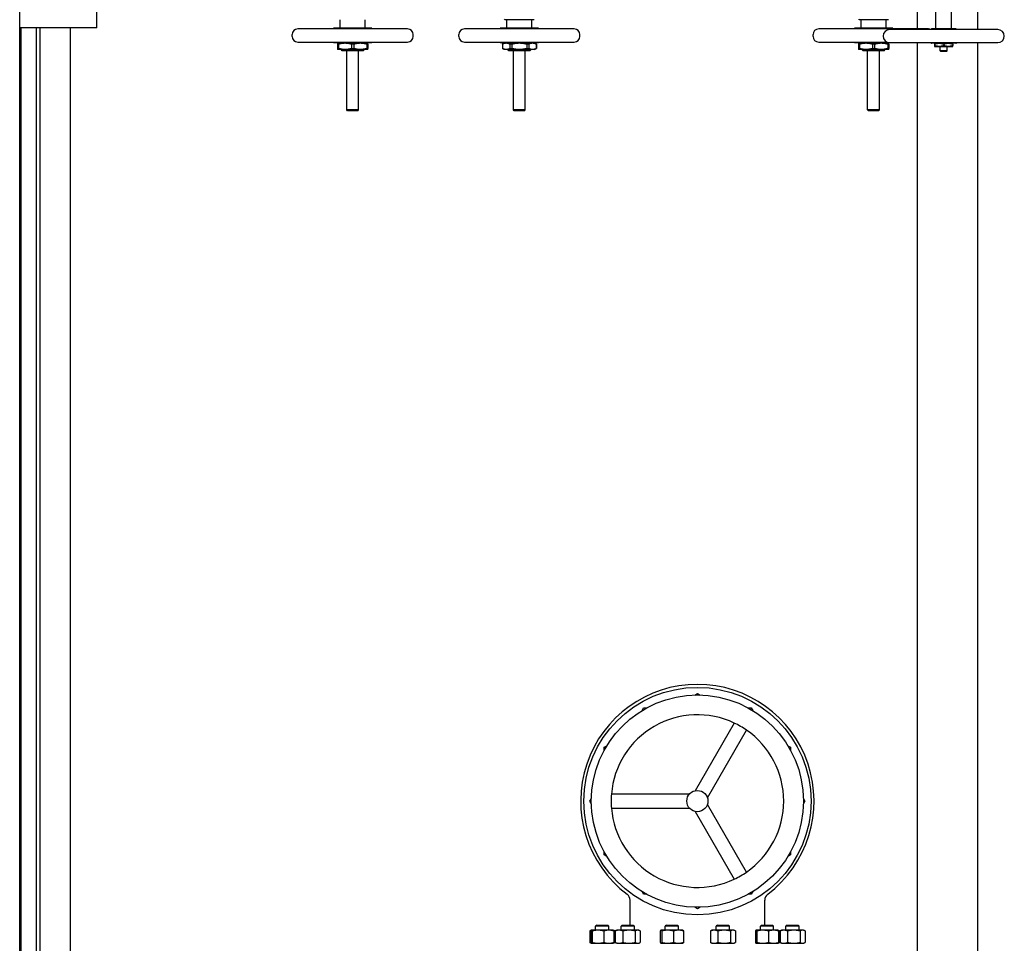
# Model space of a CAD drawing. Header units: inches. Extents: x 24 to 1128, y -69 to 748.
# Tile 601 of 656: x 566 to 631, y 609 to 670. Entities that reach past the tile are written whole.
import ezdxf

# ---------------------------------------------------------------- set-up
doc = ezdxf.new("R2010")
doc.units = ezdxf.units.IN
doc.header["$LTSCALE"] = 32
doc.header["$MEASUREMENT"] = 0
doc.layers.add('Visible (ANSI)', color=7, linetype='Continuous', lineweight=30)

msp = doc.modelspace()

# ---------------------------------------------------------------- linework, layer by layer
at = {"layer": 'Visible (ANSI)'}
for p, q in [((629.28063, 669.56522), (629.28063, 672.67077)), ((625.28063, 672.34403), (625.28063, 669.6016)), ((566.05563, 557.01853), (566.05563, 671.56853)), ((571.15563, 669.66853), (571.15563, 671.58853)), ((626.52382, 669.60459), (626.52382, 671.80633)), ((627.54744, 669.60459), (627.54744, 671.80633)), ((587.20386, 669.66066), (587.20386, 670.21184)), ((588.8574, 669.66066), (588.8574, 670.21184)), ((598.07763, 670.21184), (598.04638, 670.24309)), ((599.98363, 670.21184), (598.07763, 670.21184)), ((598.20386, 669.66066), (598.20386, 670.21184)), ((599.8574, 669.66066), (599.8574, 670.21184)), ((599.98363, 670.21184), (600.01488, 670.24309)), ((621.45763, 670.21184), (621.42638, 670.24309)), ((623.36363, 670.21184), (621.45763, 670.21184)), ((621.58386, 669.66066), (621.58386, 670.21184)), ((623.2374, 669.66066), (623.2374, 670.21184)), ((623.36363, 670.21184), (623.39488, 670.24309)), ((571.15563, 669.66853), (566.05563, 669.66853)), ((566.07563, 669.66853), (566.07563, 558.91853)), ((566.15563, 558.91853), (566.15563, 669.66853)), ((567.15563, 558.91853), (567.15563, 669.66853)), ((567.40563, 558.91853), (567.40563, 669.66853)), ((569.40563, 558.91853), (569.40563, 669.66853)), ((591.65662, 669.6016), (584.40465, 669.6016)), ((589.29048, 669.66066), (586.77079, 669.66066)), ((586.77079, 669.6016), (586.77079, 669.66066)), ((589.29048, 669.6016), (589.29048, 669.66066)), ((602.65662, 669.6016), (595.40465, 669.6016)), ((600.29048, 669.66066), (597.77079, 669.66066)), ((597.77079, 669.6016), (597.77079, 669.66066)), ((600.29048, 669.6016), (600.29048, 669.66066)), ((626.03662, 669.6016), (618.78465, 669.6016)), ((623.67048, 669.66066), (621.15079, 669.66066)), ((621.15079, 669.6016), (621.15079, 669.66066)), ((630.60256, 669.56522), (623.4687, 669.56522)), ((623.67048, 669.6016), (623.67048, 669.66066)), ((627.84371, 669.60459), (626.22756, 669.60459)), ((584.03063, 669.10947), (584.03063, 669.22758)), ((584.40465, 668.73546), (591.65662, 668.73546)), ((586.77079, 668.6764), (586.77079, 668.73546)), ((589.29048, 668.6764), (586.77079, 668.6764)), ((589.29048, 668.6764), (589.29048, 668.73546)), ((592.03063, 669.10947), (592.03063, 669.22758)), ((595.03063, 669.10947), (595.03063, 669.22758)), ((595.40465, 668.73546), (602.65662, 668.73546)), ((597.77079, 668.6764), (597.77079, 668.73546)), ((600.29048, 668.6764), (597.77079, 668.6764)), ((598.0267, 668.6764), (597.90859, 668.60821)), ((600.03457, 668.6764), (600.15268, 668.60821)), ((600.29048, 668.6764), (600.29048, 668.73546)), ((603.03063, 669.10947), (603.03063, 669.22758)), ((618.41063, 669.10947), (618.41063, 669.22758)), ((618.78465, 668.73546), (623.29497, 668.73546)), ((621.15079, 668.6764), (621.15079, 668.73546)), ((623.67048, 668.6764), (621.15079, 668.6764)), ((623.4687, 668.69908), (630.60256, 668.69908)), ((623.67048, 668.6764), (623.67048, 668.69908)), ((625.28063, 668.69908), (625.28063, 557.66853)), ((627.84371, 668.65971), (626.22756, 668.65971)), ((629.28063, 557.66853), (629.28063, 668.69908)), ((587.0267, 668.60821), (587.0267, 668.31152)), ((587.0947, 668.60821), (587.0267, 668.60821)), ((587.0267, 668.31152), (587.0947, 668.31152)), ((587.52866, 668.24333), (587.0267, 668.24333)), ((587.0947, 668.60821), (587.0947, 668.31152)), ((587.2826, 668.22709), (587.2826, 668.24333)), ((588.77866, 668.22709), (587.2826, 668.22709)), ((587.3451, 668.16459), (587.2826, 668.22709)), ((588.71616, 668.16459), (587.3451, 668.16459)), ((588.5326, 668.24333), (587.52866, 668.24333)), ((587.63693, 664.27103), (587.63693, 668.16459)), ((587.96263, 668.60821), (587.96263, 668.31152)), ((588.09864, 668.60821), (587.96263, 668.60821)), ((587.96263, 668.31152), (588.09864, 668.31152)), ((588.09864, 668.60821), (588.09864, 668.31152)), ((588.42433, 664.27103), (588.42433, 668.16459)), ((589.03457, 668.24333), (588.5326, 668.24333)), ((588.71616, 668.16459), (588.77866, 668.22709)), ((588.77866, 668.22709), (588.77866, 668.24333)), ((588.96657, 668.60821), (588.96657, 668.31152)), ((589.03457, 668.60821), (588.96657, 668.60821)), ((588.96657, 668.31152), (589.03457, 668.31152)), ((589.03457, 668.60821), (589.03457, 668.31152)), ((597.91065, 668.60821), (597.90859, 668.60821)), ((597.90859, 668.60821), (597.90859, 668.31152)), ((597.90859, 668.31152), (597.91065, 668.31152)), ((598.0267, 668.24333), (597.90859, 668.31152)), ((597.91065, 668.60821), (597.91065, 668.31152)), ((598.1612, 668.24333), (598.0267, 668.24333)), ((599.03063, 668.24333), (598.1612, 668.24333)), ((598.2826, 668.22709), (598.2826, 668.24333)), ((599.77866, 668.22709), (598.2826, 668.22709)), ((598.3451, 668.16459), (598.2826, 668.22709)), ((599.71616, 668.16459), (598.3451, 668.16459)), ((598.52953, 668.60821), (598.41175, 668.60821)), ((598.41175, 668.60821), (598.41175, 668.31152)), ((598.41175, 668.31152), (598.52953, 668.31152)), ((598.52953, 668.60821), (598.52953, 668.31152)), ((598.63693, 664.27103), (598.63693, 668.16459)), ((599.90007, 668.24333), (599.03063, 668.24333)), ((599.42433, 664.27103), (599.42433, 668.16459)), ((599.53173, 668.60821), (599.53173, 668.31152)), ((599.64952, 668.60821), (599.53173, 668.60821)), ((599.53173, 668.31152), (599.64952, 668.31152)), ((599.64952, 668.60821), (599.64952, 668.31152)), ((599.71616, 668.16459), (599.77866, 668.22709)), ((599.77866, 668.22709), (599.77866, 668.24333)), ((600.03457, 668.24333), (599.90007, 668.24333)), ((600.03457, 668.24333), (600.15268, 668.31152)), ((600.15062, 668.60821), (600.15062, 668.31152)), ((600.15268, 668.60821), (600.15062, 668.60821)), ((600.15062, 668.31152), (600.15268, 668.31152)), ((600.15268, 668.60821), (600.15268, 668.31152)), ((621.4067, 668.60821), (621.4067, 668.31152)), ((621.4747, 668.60821), (621.4067, 668.60821)), ((621.4067, 668.31152), (621.4747, 668.31152)), ((621.90866, 668.24333), (621.4067, 668.24333)), ((621.4747, 668.60821), (621.4747, 668.31152)), ((621.6626, 668.22709), (621.6626, 668.24333)), ((623.15866, 668.22709), (621.6626, 668.22709)), ((621.7251, 668.16459), (621.6626, 668.22709)), ((623.09616, 668.16459), (621.7251, 668.16459)), ((622.9126, 668.24333), (621.90866, 668.24333)), ((622.01693, 664.27103), (622.01693, 668.16459)), ((622.34263, 668.60821), (622.34263, 668.31152)), ((622.47864, 668.60821), (622.34263, 668.60821)), ((622.34263, 668.31152), (622.47864, 668.31152)), ((622.47864, 668.60821), (622.47864, 668.31152)), ((622.80433, 664.27103), (622.80433, 668.16459)), ((623.41457, 668.24333), (622.9126, 668.24333)), ((623.09616, 668.16459), (623.15866, 668.22709)), ((623.15866, 668.22709), (623.15866, 668.24333)), ((623.34657, 668.60821), (623.34657, 668.31152)), ((623.41457, 668.60821), (623.34657, 668.60821)), ((623.34657, 668.31152), (623.41457, 668.31152)), ((623.41457, 668.60821), (623.41457, 668.31152)), ((626.43913, 668.60643), (626.43913, 668.49999)), ((626.43913, 668.44671), (626.73738, 668.44671)), ((626.73738, 668.44671), (627.33388, 668.44671)), ((626.79941, 668.15079), (626.79941, 668.44671)), ((627.27185, 668.15079), (626.79941, 668.15079)), ((626.84168, 668.10853), (626.79941, 668.15079)), ((627.22959, 668.10853), (626.84168, 668.10853)), ((627.03563, 668.60643), (627.03563, 668.49999)), ((627.22959, 668.10853), (627.27185, 668.15079)), ((627.27185, 668.15079), (627.27185, 668.44671)), ((627.33388, 668.44671), (627.63213, 668.44671)), ((627.63213, 668.60643), (627.63213, 668.49999)), ((588.42433, 664.27103), (587.63693, 664.27103)), ((587.69943, 664.20853), (587.63693, 664.27103)), ((588.36183, 664.20853), (587.69943, 664.20853)), ((588.36183, 664.20853), (588.42433, 664.27103)), ((599.42433, 664.27103), (598.63693, 664.27103)), ((598.69943, 664.20853), (598.63693, 664.27103)), ((599.36183, 664.20853), (598.69943, 664.20853)), ((599.36183, 664.20853), (599.42433, 664.27103)), ((622.80433, 664.27103), (622.01693, 664.27103)), ((622.07943, 664.20853), (622.01693, 664.27103)), ((622.74183, 664.20853), (622.07943, 664.20853)), ((622.74183, 664.20853), (622.80433, 664.27103)), ((610.60355, 625.66629), (610.78063, 625.76853)), ((610.78063, 625.76853), (610.95772, 625.66629)), ((607.12839, 624.64022), (607.23063, 624.81731)), ((607.23063, 624.81731), (607.43511, 624.81731)), ((614.12615, 624.81731), (614.33063, 624.81731)), ((614.33063, 624.81731), (614.43287, 624.64022)), ((613.2138, 623.81623), (610.63736, 619.35371)), ((611.44565, 618.88704), (614.02209, 623.34957)), ((604.63185, 622.21853), (604.80894, 622.32077)), ((604.63185, 622.01405), (604.63185, 622.21853)), ((616.75233, 622.32077), (616.92941, 622.21853)), ((616.92941, 622.21853), (616.92941, 622.01405)), ((603.68063, 618.66853), (603.78287, 618.84562)), ((603.78287, 618.49144), (603.68063, 618.66853)), ((610.25888, 619.1352), (605.10601, 619.1352)), ((617.77839, 618.84562), (617.88063, 618.66853)), ((617.88063, 618.66853), (617.77839, 618.49144)), ((605.10601, 618.20186), (610.25888, 618.20186)), ((610.63736, 617.98335), (613.2138, 613.52083)), ((614.02209, 613.98749), (611.44565, 618.45002)), ((604.63185, 615.11853), (604.63185, 615.32301)), ((604.80894, 615.01629), (604.63185, 615.11853)), ((616.92941, 615.11853), (616.75233, 615.01629)), ((616.92941, 615.32301), (616.92941, 615.11853)), ((606.34063, 610.48353), (606.34063, 612.12358)), ((607.23063, 612.51975), (607.12839, 612.69683)), ((607.43511, 612.51975), (607.23063, 612.51975)), ((614.33063, 612.51975), (614.12615, 612.51975)), ((614.43287, 612.69683), (614.33063, 612.51975)), ((615.22063, 610.48353), (615.22063, 612.12358)), ((610.78063, 611.56853), (610.60355, 611.67077)), ((610.95772, 611.67077), (610.78063, 611.56853)), ((604.13753, 610.48353), (604.06461, 610.41061)), ((604.93961, 610.41061), (604.06461, 610.41061)), ((604.06461, 610.15253), (604.06461, 610.41061)), ((604.13753, 610.48353), (604.8667, 610.48353)), ((604.8667, 610.48353), (604.93961, 610.41061)), ((604.93961, 610.15253), (604.93961, 610.41061)), ((605.81986, 610.48353), (605.74694, 610.41061)), ((606.62194, 610.41061), (605.74694, 610.41061)), ((605.74694, 610.15253), (605.74694, 610.41061)), ((605.81986, 610.48353), (606.54902, 610.48353)), ((606.54902, 610.48353), (606.62194, 610.41061)), ((606.62194, 610.15253), (606.62194, 610.41061)), ((608.73373, 610.48353), (608.66081, 610.41061)), ((609.53581, 610.41061), (608.66081, 610.41061)), ((608.66081, 610.15253), (608.66081, 610.41061)), ((608.73373, 610.48353), (609.46289, 610.48353)), ((609.46289, 610.48353), (609.53581, 610.41061)), ((609.53581, 610.15253), (609.53581, 610.41061)), ((612.09837, 610.48353), (612.02546, 610.41061)), ((612.90046, 610.41061), (612.02546, 610.41061)), ((612.02546, 610.15253), (612.02546, 610.41061)), ((612.09837, 610.48353), (612.82754, 610.48353)), ((612.82754, 610.48353), (612.90046, 610.41061)), ((612.90046, 610.15253), (612.90046, 610.41061)), ((615.01224, 610.48353), (614.93933, 610.41061)), ((615.81433, 610.41061), (614.93933, 610.41061)), ((614.93933, 610.15253), (614.93933, 610.41061)), ((615.01224, 610.48353), (615.74141, 610.48353)), ((615.74141, 610.48353), (615.81433, 610.41061)), ((615.81433, 610.15253), (615.81433, 610.41061)), ((616.69457, 610.48353), (616.62165, 610.41061)), ((617.49665, 610.41061), (616.62165, 610.41061)), ((616.62165, 610.15253), (616.62165, 610.41061)), ((616.69457, 610.48353), (617.42373, 610.48353)), ((617.42373, 610.48353), (617.49665, 610.41061)), ((617.49665, 610.15253), (617.49665, 610.41061)), ((603.678, 610.10066), (603.678, 609.3454)), ((603.77778, 610.15004), (603.72078, 610.12346)), ((603.73813, 610.10066), (603.73813, 609.3454)), ((603.78311, 610.15253), (603.77778, 610.15004)), ((603.78841, 610.15253), (603.78311, 610.15253)), ((604.22069, 610.15253), (603.78841, 610.15253)), ((603.83869, 610.10066), (603.83869, 609.3454)), ((604.93439, 610.15253), (604.22069, 610.15253)), ((604.60268, 610.10066), (604.60268, 609.3454)), ((605.22111, 610.15253), (604.93439, 610.15253)), ((605.22111, 610.15253), (605.22645, 610.15004)), ((605.22645, 610.15004), (605.28345, 610.12346)), ((605.2661, 610.10066), (605.2661, 609.3454)), ((605.32623, 610.10066), (605.32623, 609.3454)), ((605.36032, 610.10066), (605.36032, 609.3454)), ((605.46544, 610.15253), (605.4031, 610.12346)), ((605.6099, 610.15253), (605.46544, 610.15253)), ((606.27153, 610.15253), (605.6099, 610.15253)), ((605.85947, 610.10066), (605.85947, 609.3454)), ((606.84607, 610.15253), (606.27153, 610.15253)), ((606.68359, 610.10066), (606.68359, 609.3454)), ((606.90344, 610.15253), (606.84607, 610.15253)), ((606.90344, 610.15253), (606.96578, 610.12346)), ((607.00856, 610.10066), (607.00856, 609.3454)), ((608.33432, 610.10066), (608.33432, 609.3454)), ((608.37931, 610.15253), (608.37398, 610.15004)), ((608.3846, 610.15253), (608.37931, 610.15253)), ((608.81688, 610.15253), (608.3846, 610.15253)), ((608.43489, 610.10066), (608.43489, 609.3454)), ((609.53059, 610.15253), (608.81688, 610.15253)), ((609.19888, 610.10066), (609.19888, 609.3454)), ((609.81731, 610.15253), (609.53059, 610.15253)), ((609.81731, 610.15253), (609.82264, 610.15004)), ((609.8623, 610.10066), (609.8623, 609.3454)), ((611.63884, 610.10066), (611.63884, 609.3454)), ((611.74396, 610.15253), (611.68162, 610.12346)), ((611.88842, 610.15253), (611.74396, 610.15253)), ((612.55005, 610.15253), (611.88842, 610.15253)), ((612.13799, 610.10066), (612.13799, 609.3454)), ((613.12459, 610.15253), (612.55005, 610.15253)), ((612.96211, 610.10066), (612.96211, 609.3454)), ((613.18196, 610.15253), (613.12459, 610.15253)), ((613.18196, 610.15253), (613.2443, 610.12346)), ((613.28707, 610.10066), (613.28707, 609.3454)), ((614.61284, 610.10066), (614.61284, 609.3454)), ((614.65783, 610.15253), (614.65249, 610.15004)), ((614.66312, 610.15253), (614.65783, 610.15253)), ((615.0954, 610.15253), (614.66312, 610.15253)), ((614.7134, 610.10066), (614.7134, 609.3454)), ((615.8091, 610.15253), (615.0954, 610.15253)), ((615.47739, 610.10066), (615.47739, 609.3454)), ((616.09583, 610.15253), (615.8091, 610.15253)), ((616.09583, 610.15253), (616.10116, 610.15004)), ((616.10116, 610.15004), (616.15817, 610.12346)), ((616.14082, 610.10066), (616.14082, 609.3454)), ((616.20094, 610.10066), (616.20094, 609.3454)), ((616.23503, 610.10066), (616.23503, 609.3454)), ((616.34015, 610.15253), (616.27781, 610.12346)), ((616.48461, 610.15253), (616.34015, 610.15253)), ((617.14624, 610.15253), (616.48461, 610.15253)), ((616.73419, 610.10066), (616.73419, 609.3454)), ((617.72078, 610.15253), (617.14624, 610.15253)), ((617.5583, 610.10066), (617.5583, 609.3454)), ((617.77815, 610.15253), (617.72078, 610.15253)), ((617.77815, 610.15253), (617.84049, 610.12346)), ((617.88327, 610.10066), (617.88327, 609.3454)), ((603.77778, 609.29602), (603.72078, 609.3226)), ((603.78311, 609.29353), (603.77778, 609.29602)), ((603.78311, 609.29353), (603.78841, 609.29353)), ((603.78841, 609.29353), (604.22069, 609.29353)), ((604.06461, 609.28853), (604.06461, 609.29353)), ((604.22069, 609.29353), (604.93439, 609.29353)), ((604.93439, 609.29353), (605.22111, 609.29353)), ((604.93961, 609.28853), (604.93961, 609.29353)), ((605.22111, 609.29353), (605.22645, 609.29602)), ((605.22645, 609.29602), (605.28345, 609.3226)), ((605.46544, 609.29353), (605.4031, 609.3226)), ((605.46544, 609.29353), (605.6099, 609.29353)), ((605.6099, 609.29353), (606.27153, 609.29353)), ((605.74694, 609.28853), (605.74694, 609.29353)), ((606.27153, 609.29353), (606.84607, 609.29353)), ((606.62194, 609.28853), (606.62194, 609.29353)), ((606.84607, 609.29353), (606.90344, 609.29353)), ((606.90344, 609.29353), (606.96578, 609.3226)), ((608.37931, 609.29353), (608.37398, 609.29602)), ((608.37931, 609.29353), (608.3846, 609.29353)), ((608.3846, 609.29353), (608.81688, 609.29353)), ((608.66081, 609.28853), (608.66081, 609.29353)), ((608.81688, 609.29353), (609.53059, 609.29353)), ((609.53059, 609.29353), (609.81731, 609.29353)), ((609.53581, 609.28853), (609.53581, 609.29353)), ((609.81731, 609.29353), (609.82264, 609.29602)), ((611.74396, 609.29353), (611.68162, 609.3226)), ((611.74396, 609.29353), (611.88842, 609.29353)), ((611.88842, 609.29353), (612.55005, 609.29353)), ((612.02546, 609.28853), (612.02546, 609.29353)), ((612.55005, 609.29353), (613.12459, 609.29353)), ((612.90046, 609.28853), (612.90046, 609.29353)), ((613.12459, 609.29353), (613.18196, 609.29353)), ((613.18196, 609.29353), (613.2443, 609.3226)), ((614.65783, 609.29353), (614.65249, 609.29602)), ((614.65783, 609.29353), (614.66312, 609.29353)), ((614.66312, 609.29353), (615.0954, 609.29353)), ((614.93933, 609.28853), (614.93933, 609.29353)), ((615.0954, 609.29353), (615.8091, 609.29353)), ((615.8091, 609.29353), (616.09583, 609.29353)), ((615.81433, 609.28853), (615.81433, 609.29353)), ((616.09583, 609.29353), (616.10116, 609.29602)), ((616.10116, 609.29602), (616.15817, 609.3226)), ((616.34015, 609.29353), (616.27781, 609.3226)), ((616.34015, 609.29353), (616.48461, 609.29353)), ((616.48461, 609.29353), (617.14624, 609.29353)), ((616.62165, 609.28853), (616.62165, 609.29353)), ((617.14624, 609.29353), (617.72078, 609.29353)), ((617.49665, 609.28853), (617.49665, 609.29353)), ((617.72078, 609.29353), (617.77815, 609.29353)), ((617.77815, 609.29353), (617.84049, 609.3226))]:
    msp.add_line(p, q, dxfattribs=at)
for radius in [7.5, 7, 0.7]:
    msp.add_circle((610.78063, 618.66853), radius, dxfattribs=at)
for centre, radius, start, end in [((584.40465, 669.22758), 0.37402, 90, 180), ((591.65662, 669.22758), 0.37402, 0, 90), ((595.40465, 669.22758), 0.37402, 90, 180), ((602.65662, 669.22758), 0.37402, 0, 90), ((618.78465, 669.22758), 0.37402, 90, 180), ((623.4687, 669.13215), 0.43307, 90, 270), ((626.03662, 669.22758), 0.37402, 66.0553339, 90), ((626.0317, 669.58491), 0.15748, 352.8192442, 354.2608295), ((626.22756, 669.56522), 0.03937, 90, 174.2608295), ((627.84371, 669.56522), 0.03937, 5.7391705, 90), ((628.03957, 669.58491), 0.15748, 185.7391705, 187.1807558), ((630.60256, 669.13215), 0.43307, 270, 90), ((584.40465, 669.10947), 0.37402, 180, 270), ((591.65662, 669.10947), 0.37402, 270, 0), ((595.40465, 669.10947), 0.37402, 180, 270), ((602.65662, 669.10947), 0.37402, 270, 0), ((618.78465, 669.10947), 0.37402, 180, 270), ((626.0317, 668.6794), 0.15748, 5.7391705, 7.1807558), ((626.22756, 668.69908), 0.03937, 185.7391705, 270), ((627.84371, 668.69908), 0.03937, 270, 354.2608295), ((628.03957, 668.6794), 0.15748, 172.8192442, 174.2608295), ((610.78063, 618.66853), 7.7, 307.0447803, 232.9552197), ((610.78063, 618.66853), 5.69378, 64.7012787, 175.2987213), ((610.78063, 618.66853), 5.69378, 55.2987213, 64.7012787), ((610.78063, 618.66853), 5.69378, 304.7012787, 55.2987213), ((610.78063, 618.66853), 5.69378, 175.2987213, 184.7012787), ((610.78063, 618.66853), 5.69378, 184.7012787, 295.2987213), ((610.78063, 618.66853), 5.69378, 295.2987213, 304.7012787), ((605.84063, 612.12358), 0.5, 0, 52.9552197), ((615.72063, 612.12358), 0.5, 127.0447803, 180)]:
    msp.add_arc(centre, radius, start, end, dxfattribs=at)
for points, weights in [([(587.0267, 668.6764), (587.0267, 668.6764), (587.0267, 668.60821)], [1, 1.03775343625, 1.0171026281]), ([(587.0947, 668.60821), (587.32374, 668.6764), (587.52866, 668.6764)], [1.0171026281, 1.03775343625, 1]), ([(587.52866, 668.6764), (587.73359, 668.6764), (587.96263, 668.60821)], [1, 1.03775343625, 1.0171026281]), ([(588.09864, 668.60821), (588.32767, 668.6764), (588.5326, 668.6764)], [1.0171026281, 1.03775343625, 1]), ([(588.5326, 668.6764), (588.73753, 668.6764), (588.96657, 668.60821)], [1, 1.03775343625, 1.0171026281]), ([(589.03457, 668.60821), (589.03457, 668.6764), (589.03457, 668.6764)], [1.0171026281, 1.03775343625, 1]), ([(597.91065, 668.60821), (598.04288, 668.6764), (598.1612, 668.6764)], [1.0171026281, 1.03775343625, 1]), ([(598.1612, 668.6764), (598.27951, 668.6764), (598.41175, 668.60821)], [1, 1.03775343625, 1.0171026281]), ([(598.52953, 668.60821), (598.794, 668.6764), (599.03063, 668.6764)], [1.0171026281, 1.03775343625, 1]), ([(599.03063, 668.6764), (599.26726, 668.6764), (599.53173, 668.60821)], [1, 1.03775343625, 1.0171026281]), ([(599.64952, 668.60821), (599.78175, 668.6764), (599.90007, 668.6764)], [1.0171026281, 1.03775343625, 1]), ([(599.90007, 668.6764), (600.01838, 668.6764), (600.15062, 668.60821)], [1, 1.03775343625, 1.0171026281]), ([(621.4067, 668.6764), (621.4067, 668.6764), (621.4067, 668.60821)], [1, 1.03775343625, 1.0171026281]), ([(621.4747, 668.60821), (621.70374, 668.6764), (621.90866, 668.6764)], [1.0171026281, 1.03775343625, 1]), ([(621.90866, 668.6764), (622.11359, 668.6764), (622.34263, 668.60821)], [1, 1.03775343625, 1.0171026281]), ([(622.47864, 668.60821), (622.70767, 668.6764), (622.9126, 668.6764)], [1.0171026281, 1.03775343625, 1]), ([(622.9126, 668.6764), (623.11753, 668.6764), (623.34657, 668.60821)], [1, 1.03775343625, 1.0171026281]), ([(623.41457, 668.60821), (623.41457, 668.6764), (623.41457, 668.6764)], [1.0171026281, 1.03775343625, 1]), ([(626.43913, 668.65971), (626.43913, 668.65971), (626.43913, 668.60643)], [1, 1.04314139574, 1.01001874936]), ([(626.43913, 668.60643), (626.59896, 668.65971), (626.73738, 668.65971)], [1.01001874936, 1.04314139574, 1]), ([(626.73738, 668.65971), (626.8758, 668.65971), (627.03563, 668.60643)], [1, 1.04314139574, 1.01001874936]), ([(627.03563, 668.60643), (627.19546, 668.65971), (627.33388, 668.65971)], [1.01001874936, 1.04314139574, 1]), ([(627.33388, 668.65971), (627.4723, 668.65971), (627.63213, 668.60643)], [1, 1.04314139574, 1.01001874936]), ([(627.63213, 668.60643), (627.63213, 668.65971), (627.63213, 668.65971)], [1.01001874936, 1.04314139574, 1]), ([(587.0267, 668.31152), (587.0267, 668.24333), (587.0267, 668.24333)], [1.0171026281, 1.03775343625, 1]), ([(587.52866, 668.24333), (587.32374, 668.24333), (587.0947, 668.31152)], [1, 1.03775343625, 1.0171026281]), ([(587.96263, 668.31152), (587.73359, 668.24333), (587.52866, 668.24333)], [1.0171026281, 1.03775343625, 1]), ([(588.5326, 668.24333), (588.32767, 668.24333), (588.09864, 668.31152)], [1, 1.03775343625, 1.0171026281]), ([(588.96657, 668.31152), (588.73753, 668.24333), (588.5326, 668.24333)], [1.0171026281, 1.03775343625, 1]), ([(589.03457, 668.24333), (589.03457, 668.24333), (589.03457, 668.31152)], [1, 1.03775343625, 1.0171026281]), ([(598.1612, 668.24333), (598.04288, 668.24333), (597.91065, 668.31152)], [1, 1.03775343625, 1.0171026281]), ([(598.41175, 668.31152), (598.27951, 668.24333), (598.1612, 668.24333)], [1.0171026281, 1.03775343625, 1]), ([(599.03063, 668.24333), (598.794, 668.24333), (598.52953, 668.31152)], [1, 1.03775343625, 1.0171026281]), ([(599.53173, 668.31152), (599.26726, 668.24333), (599.03063, 668.24333)], [1.0171026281, 1.03775343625, 1]), ([(599.90007, 668.24333), (599.78175, 668.24333), (599.64952, 668.31152)], [1, 1.03775343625, 1.0171026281]), ([(600.15062, 668.31152), (600.01838, 668.24333), (599.90007, 668.24333)], [1.0171026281, 1.03775343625, 1]), ([(621.4067, 668.31152), (621.4067, 668.24333), (621.4067, 668.24333)], [1.0171026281, 1.03775343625, 1]), ([(621.90866, 668.24333), (621.70374, 668.24333), (621.4747, 668.31152)], [1, 1.03775343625, 1.0171026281]), ([(622.34263, 668.31152), (622.11359, 668.24333), (621.90866, 668.24333)], [1.0171026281, 1.03775343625, 1]), ([(622.9126, 668.24333), (622.70767, 668.24333), (622.47864, 668.31152)], [1, 1.03775343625, 1.0171026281]), ([(623.34657, 668.31152), (623.11753, 668.24333), (622.9126, 668.24333)], [1.0171026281, 1.03775343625, 1]), ([(623.41457, 668.24333), (623.41457, 668.24333), (623.41457, 668.31152)], [1, 1.03775343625, 1.0171026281]), ([(626.43913, 668.49999), (626.43913, 668.44671), (626.43913, 668.44671)], [1.01001874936, 1.04314139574, 1]), ([(626.73738, 668.44671), (626.59896, 668.44671), (626.43913, 668.49999)], [1, 1.04314139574, 1.01001874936]), ([(627.03563, 668.49999), (626.8758, 668.44671), (626.73738, 668.44671)], [1.01001874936, 1.04314139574, 1]), ([(627.33388, 668.44671), (627.19546, 668.44671), (627.03563, 668.49999)], [1, 1.04314139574, 1.01001874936]), ([(627.63213, 668.49999), (627.4723, 668.44671), (627.33388, 668.44671)], [1.01001874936, 1.04314139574, 1]), ([(627.63213, 668.44671), (627.63213, 668.44671), (627.63213, 668.49999)], [1, 1.04314139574, 1.01001874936]), ([(603.7533, 610.12631), (603.71694, 610.11576), (603.678, 610.10066)], [1.01541962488, 1.01076049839, 1]), ([(603.678, 610.10066), (603.70004, 610.11379), (603.72078, 610.12346)], [1, 1.00934096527, 1.01408417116]), ([(603.78841, 610.15253), (603.76507, 610.15253), (603.73813, 610.10066)], [1, 1.0379548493, 1]), ([(603.83869, 610.10066), (603.81175, 610.15253), (603.78841, 610.15253)], [1, 1.0379548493, 1]), ([(604.22069, 610.15253), (604.0434, 610.15253), (603.83869, 610.10066)], [1, 1.0379548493, 1]), ([(604.60268, 610.10066), (604.39797, 610.15253), (604.22069, 610.15253)], [1, 1.0379548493, 1]), ([(604.93439, 610.15253), (604.78045, 610.15253), (604.60268, 610.10066)], [1, 1.0379548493, 1]), ([(605.2661, 610.10066), (605.08834, 610.15253), (604.93439, 610.15253)], [1, 1.0379548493, 1]), ([(605.22645, 610.15004), (605.24493, 610.14143), (605.2661, 610.10066)], [1.01304319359, 1.02958951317, 1]), ([(605.32623, 610.10066), (605.28032, 610.12801), (605.23916, 610.1407)], [1, 1.01965956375, 1.01895290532]), ([(605.6099, 610.15253), (605.49407, 610.15253), (605.36032, 610.10066)], [1, 1.0379548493, 1]), ([(605.36032, 610.10066), (605.38236, 610.11379), (605.4031, 610.12346)], [1, 1.00934096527, 1.01408417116]), ([(605.85947, 610.10066), (605.72573, 610.15253), (605.6099, 610.15253)], [1, 1.0379548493, 1]), ([(606.27153, 610.15253), (606.0803, 610.15253), (605.85947, 610.10066)], [1, 1.0379548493, 1]), ([(606.68359, 610.10066), (606.46277, 610.15253), (606.27153, 610.15253)], [1, 1.0379548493, 1]), ([(606.84607, 610.15253), (606.77066, 610.15253), (606.68359, 610.10066)], [1, 1.0379548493, 1]), ([(607.00856, 610.10066), (606.92148, 610.15253), (606.84607, 610.15253)], [1, 1.0379548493, 1]), ([(608.3846, 610.15253), (608.36127, 610.15253), (608.33432, 610.10066)], [1, 1.0379548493, 1]), ([(608.43489, 610.10066), (608.40794, 610.15253), (608.3846, 610.15253)], [1, 1.0379548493, 1]), ([(608.81688, 610.15253), (608.6396, 610.15253), (608.43489, 610.10066)], [1, 1.0379548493, 1]), ([(609.19888, 610.10066), (608.99417, 610.15253), (608.81688, 610.15253)], [1, 1.0379548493, 1]), ([(609.53059, 610.15253), (609.37664, 610.15253), (609.19888, 610.10066)], [1, 1.0379548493, 1]), ([(609.8623, 610.10066), (609.68453, 610.15253), (609.53059, 610.15253)], [1, 1.0379548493, 1]), ([(609.82264, 610.15004), (609.84112, 610.14143), (609.8623, 610.10066)], [1.01304319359, 1.02958951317, 1]), ([(611.88842, 610.15253), (611.77259, 610.15253), (611.63884, 610.10066)], [1, 1.0379548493, 1]), ([(611.63884, 610.10066), (611.66088, 610.11379), (611.68162, 610.12346)], [1, 1.00934096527, 1.01408417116]), ([(612.13799, 610.10066), (612.00424, 610.15253), (611.88842, 610.15253)], [1, 1.0379548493, 1]), ([(612.55005, 610.15253), (612.35881, 610.15253), (612.13799, 610.10066)], [1, 1.0379548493, 1]), ([(612.96211, 610.10066), (612.74129, 610.15253), (612.55005, 610.15253)], [1, 1.0379548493, 1]), ([(613.12459, 610.15253), (613.04918, 610.15253), (612.96211, 610.10066)], [1, 1.0379548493, 1]), ([(613.28707, 610.10066), (613.2, 610.15253), (613.12459, 610.15253)], [1, 1.0379548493, 1]), ([(614.66312, 610.15253), (614.63978, 610.15253), (614.61284, 610.10066)], [1, 1.0379548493, 1]), ([(614.7134, 610.10066), (614.68646, 610.15253), (614.66312, 610.15253)], [1, 1.0379548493, 1]), ([(615.0954, 610.15253), (614.91812, 610.15253), (614.7134, 610.10066)], [1, 1.0379548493, 1]), ([(615.47739, 610.10066), (615.27268, 610.15253), (615.0954, 610.15253)], [1, 1.0379548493, 1]), ([(615.8091, 610.15253), (615.65516, 610.15253), (615.47739, 610.10066)], [1, 1.0379548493, 1]), ([(616.14082, 610.10066), (615.96305, 610.15253), (615.8091, 610.15253)], [1, 1.0379548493, 1]), ([(616.10116, 610.15004), (616.11964, 610.14143), (616.14082, 610.10066)], [1.01304319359, 1.02958951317, 1]), ([(616.20094, 610.10066), (616.15503, 610.12801), (616.11387, 610.1407)], [1, 1.01965956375, 1.01895290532]), ([(616.48461, 610.15253), (616.36878, 610.15253), (616.23503, 610.10066)], [1, 1.0379548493, 1]), ([(616.23503, 610.10066), (616.25707, 610.11379), (616.27781, 610.12346)], [1, 1.00934096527, 1.01408417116]), ([(616.73419, 610.10066), (616.60044, 610.15253), (616.48461, 610.15253)], [1, 1.0379548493, 1]), ([(617.14624, 610.15253), (616.95501, 610.15253), (616.73419, 610.10066)], [1, 1.0379548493, 1]), ([(617.5583, 610.10066), (617.33748, 610.15253), (617.14624, 610.15253)], [1, 1.0379548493, 1]), ([(617.72078, 610.15253), (617.64538, 610.15253), (617.5583, 610.10066)], [1, 1.0379548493, 1]), ([(617.88327, 610.10066), (617.79619, 610.15253), (617.72078, 610.15253)], [1, 1.0379548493, 1]), ([(603.72078, 609.3226), (603.70004, 609.33227), (603.678, 609.3454)], [1.01408417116, 1.00934096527, 1]), ([(603.678, 609.3454), (603.71694, 609.3303), (603.7533, 609.31975)], [1, 1.01076049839, 1.01541962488]), ([(603.73813, 609.3454), (603.76507, 609.29353), (603.78841, 609.29353)], [1, 1.0379548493, 1]), ([(603.78841, 609.29353), (603.81175, 609.29353), (603.83869, 609.3454)], [1, 1.0379548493, 1]), ([(603.83869, 609.3454), (604.0434, 609.29353), (604.22069, 609.29353)], [1, 1.0379548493, 1]), ([(604.22069, 609.29353), (604.39797, 609.29353), (604.60268, 609.3454)], [1, 1.0379548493, 1]), ([(604.60268, 609.3454), (604.78045, 609.29353), (604.93439, 609.29353)], [1, 1.0379548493, 1]), ([(604.93439, 609.29353), (605.08834, 609.29353), (605.2661, 609.3454)], [1, 1.0379548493, 1]), ([(605.2661, 609.3454), (605.24493, 609.30463), (605.22645, 609.29602)], [1, 1.02958951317, 1.01304319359]), ([(605.23916, 609.30536), (605.28032, 609.31805), (605.32623, 609.3454)], [1.01895290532, 1.01965956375, 1]), ([(605.36032, 609.3454), (605.49407, 609.29353), (605.6099, 609.29353)], [1, 1.0379548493, 1]), ([(605.4031, 609.3226), (605.38236, 609.33227), (605.36032, 609.3454)], [1.01408417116, 1.00934096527, 1]), ([(605.6099, 609.29353), (605.72573, 609.29353), (605.85947, 609.3454)], [1, 1.0379548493, 1]), ([(605.85947, 609.3454), (606.0803, 609.29353), (606.27153, 609.29353)], [1, 1.0379548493, 1]), ([(606.27153, 609.29353), (606.46277, 609.29353), (606.68359, 609.3454)], [1, 1.0379548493, 1]), ([(606.68359, 609.3454), (606.77066, 609.29353), (606.84607, 609.29353)], [1, 1.0379548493, 1]), ([(606.84607, 609.29353), (606.92148, 609.29353), (607.00856, 609.3454)], [1, 1.0379548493, 1]), ([(608.33432, 609.3454), (608.36127, 609.29353), (608.3846, 609.29353)], [1, 1.0379548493, 1]), ([(608.3846, 609.29353), (608.40794, 609.29353), (608.43489, 609.3454)], [1, 1.0379548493, 1]), ([(608.43489, 609.3454), (608.6396, 609.29353), (608.81688, 609.29353)], [1, 1.0379548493, 1]), ([(608.81688, 609.29353), (608.99417, 609.29353), (609.19888, 609.3454)], [1, 1.0379548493, 1]), ([(609.19888, 609.3454), (609.37664, 609.29353), (609.53059, 609.29353)], [1, 1.0379548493, 1]), ([(609.53059, 609.29353), (609.68453, 609.29353), (609.8623, 609.3454)], [1, 1.0379548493, 1]), ([(609.8623, 609.3454), (609.84112, 609.30463), (609.82264, 609.29602)], [1, 1.02958951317, 1.01304319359]), ([(611.63884, 609.3454), (611.77259, 609.29353), (611.88842, 609.29353)], [1, 1.0379548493, 1]), ([(611.68162, 609.3226), (611.66088, 609.33227), (611.63884, 609.3454)], [1.01408417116, 1.00934096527, 1]), ([(611.88842, 609.29353), (612.00424, 609.29353), (612.13799, 609.3454)], [1, 1.0379548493, 1]), ([(612.13799, 609.3454), (612.35881, 609.29353), (612.55005, 609.29353)], [1, 1.0379548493, 1]), ([(612.55005, 609.29353), (612.74129, 609.29353), (612.96211, 609.3454)], [1, 1.0379548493, 1]), ([(612.96211, 609.3454), (613.04918, 609.29353), (613.12459, 609.29353)], [1, 1.0379548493, 1]), ([(613.12459, 609.29353), (613.2, 609.29353), (613.28707, 609.3454)], [1, 1.0379548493, 1]), ([(614.61284, 609.3454), (614.63978, 609.29353), (614.66312, 609.29353)], [1, 1.0379548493, 1]), ([(614.66312, 609.29353), (614.68646, 609.29353), (614.7134, 609.3454)], [1, 1.0379548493, 1]), ([(614.7134, 609.3454), (614.91812, 609.29353), (615.0954, 609.29353)], [1, 1.0379548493, 1]), ([(615.0954, 609.29353), (615.27268, 609.29353), (615.47739, 609.3454)], [1, 1.0379548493, 1]), ([(615.47739, 609.3454), (615.65516, 609.29353), (615.8091, 609.29353)], [1, 1.0379548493, 1]), ([(615.8091, 609.29353), (615.96305, 609.29353), (616.14082, 609.3454)], [1, 1.0379548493, 1]), ([(616.14082, 609.3454), (616.11964, 609.30463), (616.10116, 609.29602)], [1, 1.02958951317, 1.01304319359]), ([(616.11387, 609.30536), (616.15503, 609.31805), (616.20094, 609.3454)], [1.01895290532, 1.01965956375, 1]), ([(616.23503, 609.3454), (616.36878, 609.29353), (616.48461, 609.29353)], [1, 1.0379548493, 1]), ([(616.27781, 609.3226), (616.25707, 609.33227), (616.23503, 609.3454)], [1.01408417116, 1.00934096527, 1]), ([(616.48461, 609.29353), (616.60044, 609.29353), (616.73419, 609.3454)], [1, 1.0379548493, 1]), ([(616.73419, 609.3454), (616.95501, 609.29353), (617.14624, 609.29353)], [1, 1.0379548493, 1]), ([(617.14624, 609.29353), (617.33748, 609.29353), (617.5583, 609.3454)], [1, 1.0379548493, 1]), ([(617.5583, 609.3454), (617.64538, 609.29353), (617.72078, 609.29353)], [1, 1.0379548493, 1]), ([(617.72078, 609.29353), (617.79619, 609.29353), (617.88327, 609.3454)], [1, 1.0379548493, 1])]:
    msp.add_rational_spline(points, weights, degree=2, dxfattribs=at)

doc.saveas('drawing.dxf')
